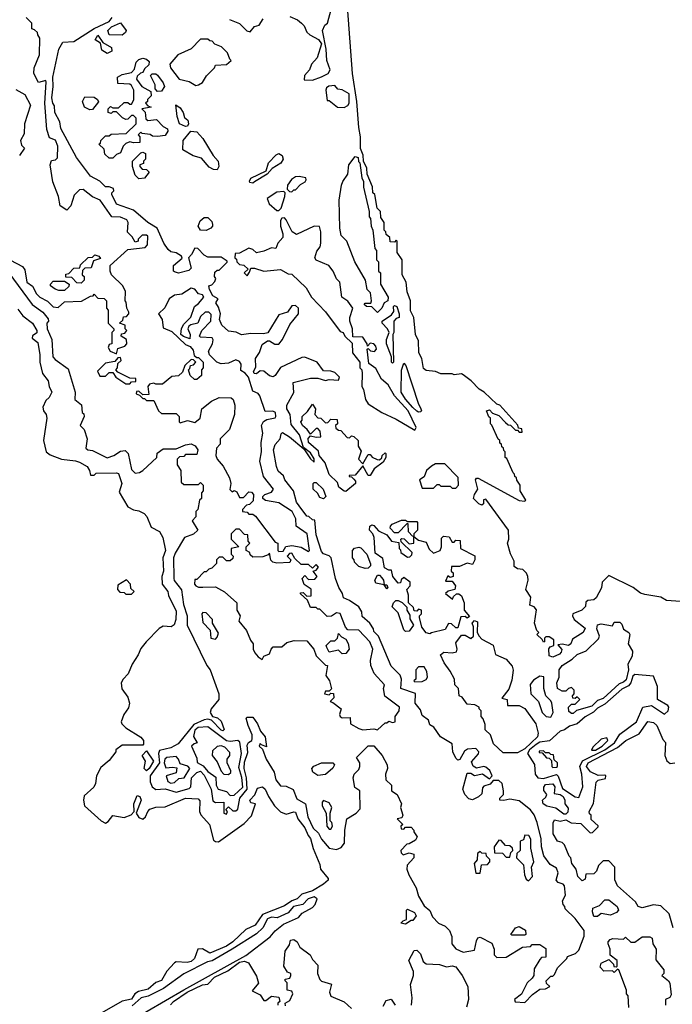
# Model space of a CAD drawing. Extents: x 2889633 to 3052318, y 540750 to 918690.
# Tile 391 of 656: x 2956215 to 2959716, y 791620 to 796904. Entities that reach past the tile are written whole.
import ezdxf

# ---------------------------------------------------------------- set-up
doc = ezdxf.new("R2010")
doc.units = 0

msp = doc.modelspace()

# ---------------------------------------------------------------- linework, layer by layer
at = {"layer": '0CON02XD'}
for points in [[(2957665, 796920), (2957705, 796902.5), (2957727.5, 796885), (2957740.7, 796870.7), (2957755, 796837.5), (2957771.7, 796821.7), (2957818.3, 796798.3), (2957833.3, 796775), (2957811.7, 796698.3), (2957780, 796665), (2957770, 796635), (2957742.5, 796605), (2957741.7, 796581.7), (2957785, 796580), (2957835, 796597.5), (2957870, 796615), (2957880, 796635), (2957862.5, 796685), (2957860, 796745), (2957840, 796845), (2957852.5, 796875), (2957866.7, 796885), (2957898.8, 797005)], [(2958024.2, 796465), (2958000, 796615), (2957973.8, 796975)], [(2956735, 795110), (2956741.7, 795138.3), (2956778.3, 795151.7), (2956790, 795165), (2956788.3, 795188.3), (2956760, 795205), (2956761.7, 795218.3), (2956778.3, 795221.7), (2956790, 795235), (2956780, 795245), (2956780, 795265), (2956750, 795275), (2956768.3, 795291.7), (2956771.7, 795308.3), (2956788.3, 795311.7), (2956800, 795325), (2956800, 795335), (2956790, 795355), (2956787, 795387), (2956780, 795395), (2956782.5, 795445), (2956767.5, 795475), (2956707.5, 795535), (2956700, 795555), (2956700, 795585), (2956795, 795670), (2956888.3, 795681.7), (2956900, 795695), (2956901.7, 795741.7), (2956895, 795747.5), (2956872.5, 795747.5), (2956850, 795725), (2956850, 795715), (2956835, 795710), (2956818.3, 795738.3), (2956793, 795763), (2956797.5, 795815), (2956789.3, 795829.3), (2956755, 795843.3), (2956710, 795845), (2956646.7, 795935), (2956605, 795952.5), (2956555, 795992.5), (2956535, 795990), (2956507.5, 795962.5), (2956490, 795905), (2956468.3, 795881.7), (2956432.5, 795905), (2956422.5, 795955), (2956393.6, 796033.6), (2956378.8, 796125), (2956385, 796147.5), (2956407.5, 796152.5), (2956417.5, 796162.5), (2956420, 796225), (2956406.4, 796256.4), (2956375, 796270), (2956360, 796315), (2956350, 796455), (2956357.7, 796567.7), (2956355, 796577.5), (2956315, 796567.5), (2956290, 796615), (2956292.5, 796645), (2956321.2, 796715), (2956322.5, 796805), (2956313, 796823), (2956310, 796835), (2956295, 796850), (2956280, 796855), (2956280, 796885), (2956250, 796915)], [(2958925, 791630), (2958967, 791673), (2959005, 791700), (2959035, 791702.5), (2959060, 791715), (2959041.7, 791731.7), (2959040, 791745), (2959065, 791770), (2959075, 791770), (2959085, 791780), (2959100, 791815), (2959150, 791865), (2959153.6, 791876.4), (2959197, 791893), (2959215, 791910), (2959242.5, 791985), (2959242.5, 792015), (2959195, 792080), (2959141.7, 792131.7), (2959140, 792145), (2959130, 792155), (2959127.5, 792175), (2959142.5, 792205), (2959137.5, 792255), (2959130, 792265), (2959103.8, 792273.8), (2959092.5, 792285), (2959103.3, 792325), (2959095, 792350), (2959060.7, 792370.7), (2959026.1, 792416.1), (2959013.9, 792463.9), (2959013, 792507), (2958992, 792595), (2958975.7, 792635.7), (2958955, 792663.3), (2958895, 792711.2), (2958845, 792720), (2958813, 792713), (2958790, 792715), (2958790, 792725), (2958810, 792745), (2958810, 792765), (2958802.5, 792805), (2958785, 792820), (2958755, 792820), (2958738.3, 792801.7), (2958705, 792790), (2958698.3, 792781.7), (2958695, 792750), (2958677, 792733), (2958645, 792717.5), (2958625, 792722.5), (2958602.5, 792745), (2958592.5, 792775), (2958615, 792860), (2958635, 792860), (2958655, 792847.5), (2958697, 792857), (2958735, 792830), (2958750, 792845), (2958736.7, 792875), (2958715, 792892.5), (2958705, 792896.7), (2958665, 792887.5), (2958647, 792897), (2958638.3, 792921.7), (2958676.1, 792963.9), (2958677.5, 792975), (2958661.7, 792991.7), (2958618.3, 792988.3), (2958602, 792978), (2958576.4, 792933.6), (2958565, 792930), (2958555, 792940), (2958538.8, 792975), (2958535, 793017.5), (2958472.5, 793055), (2958436.4, 793106.4), (2958415, 793120), (2958407.5, 793145), (2958375, 793170), (2958365, 793200), (2958337.5, 793235), (2958338.3, 793288.3), (2958260, 793315), (2958263.3, 793365), (2958256.1, 793386.1), (2958207.5, 793435), (2958140, 793595), (2958115, 793620), (2958112.5, 793635), (2958093.3, 793665), (2958051.7, 793701.7), (2958050, 793725), (2958035, 793752.5), (2957985, 793787.5), (2957951.7, 793801.7), (2957947.5, 793825), (2957926.4, 793856.4), (2957908.8, 793905), (2957886.7, 794015), (2957876.1, 794026.1), (2957845, 794037.5), (2957835, 794050), (2957805, 794140), (2957798.3, 794218.3), (2957785, 794220), (2957767, 794237), (2957755, 794240), (2957713.8, 794295), (2957700, 794315), (2957683.3, 794375), (2957637.5, 794435), (2957630, 794455), (2957601.7, 794481.7), (2957592.5, 794505), (2957577.5, 794595), (2957586.4, 794623.6), (2957612.5, 794655), (2957618.3, 794681.7), (2957625, 794687.5), (2957662.5, 794665), (2957740, 794600), (2957775, 794546.7), (2957795, 794530), (2957795, 794547.5), (2957775, 794578.8), (2957738.3, 794608.3), (2957715.8, 794675), (2957672.1, 794732.1), (2957666.2, 794785), (2957647.5, 794815), (2957647.5, 794835), (2957686.4, 794903.6), (2957683, 794957), (2957775, 794980), (2957815, 794980), (2957855, 794967.5), (2957875, 794972.5), (2957925, 794970), (2957930, 794985), (2957905, 795010), (2957885, 795017.5), (2957845, 795020), (2957810, 795065), (2957745, 795092.5), (2957728.3, 795091.7), (2957615, 795037.5), (2957586.4, 794993.6), (2957575, 794987.5), (2957555, 794992.5), (2957525, 795016.7), (2957505, 795020), (2957485, 795003.3), (2957472.5, 795005), (2957470, 795015), (2957481.7, 795038.3), (2957480, 795085), (2957501.7, 795118.3), (2957515, 795160), (2957545, 795180), (2957555, 795180), (2957583, 795163), (2957605, 795162.5), (2957625, 795187.5), (2957665, 795267.5), (2957710, 795325), (2957710, 795355), (2957695, 795370), (2957675, 795367.5), (2957652.5, 795335), (2957605, 795320), (2957546.4, 795223.6), (2957523, 795217), (2957455, 795220), (2957405, 795212.5), (2957377, 795227), (2957335, 795232.5), (2957300, 795265), (2957287.5, 795295), (2957292.5, 795325), (2957281.7, 795361.7), (2957267.5, 795385), (2957280, 795405), (2957251.7, 795421.7), (2957232.5, 795455), (2957230, 795475), (2957245, 795480), (2957261.7, 795498.3), (2957267.5, 795515), (2957260, 795525), (2957261.7, 795548.3), (2957275, 795560), (2957285, 795560), (2957328.3, 795601.7), (2957328.3, 795608.3), (2957295, 795630), (2957225, 795630), (2957205, 795640), (2957170, 795675), (2957155, 795677.5), (2957137, 795643), (2957120, 795625), (2957135, 795570), (2957121.7, 795558.3), (2957066.4, 795543.6), (2957045, 795550), (2957040, 795555), (2957040, 795585), (2957086.4, 795623.6), (2957082.5, 795635), (2957055, 795653.3), (2957025, 795657.5), (2957010.7, 795670.7), (2956987.5, 795705), (2956952.5, 795785), (2956903.3, 795815), (2956825, 795881.2), (2956734.1, 795914.1), (2956710, 795965), (2956710, 795975), (2956720, 795985), (2956718.3, 795998.3), (2956695, 796007.5), (2956675, 796007.5), (2956645, 796037.5), (2956594.1, 796064.1), (2956520, 796165), (2956435, 796320), (2956430, 796355), (2956403.8, 796405), (2956401.7, 796441.7), (2956392.5, 796455), (2956386.7, 796485), (2956394.1, 796545.9), (2956392.5, 796595), (2956424.3, 796745.7), (2956446.4, 796783.6), (2956505, 796786.2), (2956614.4, 796855.6), (2956695.5, 796894.5), (2956711.2, 796915)], [(2957340, 796905), (2957393.6, 796883.6), (2957433.6, 796843.6), (2957451.7, 796838.3), (2957475, 796867.5), (2957500, 796875), (2957521.7, 796908.3)], [(2956765, 796820), (2956695, 796822.5), (2956687.5, 796845), (2956707.5, 796865), (2956755, 796887.5), (2956786.1, 796846.1), (2956782.5, 796835), (2956765, 796820)], [(2956685, 796722.5), (2956655, 796740), (2956648.3, 796778.3), (2956620, 796795), (2956635, 796820), (2956661.7, 796781.7), (2956707.5, 796755), (2956710, 796735), (2956685, 796722.5)], [(2957160.7, 796550.7), (2957175, 796553.3), (2957195, 796567.5), (2957217, 796603), (2957260, 796645), (2957265, 796660), (2957325, 796662.5), (2957350, 796685), (2957341.7, 796691.7), (2957330, 796725), (2957298.3, 796758.3), (2957261.7, 796771.7), (2957248.3, 796788.3), (2957235, 796790), (2957225, 796800), (2957185, 796800), (2957135, 796746.7), (2957063.8, 796715), (2957020, 796665), (2957023.3, 796645), (2957070, 796585), (2957125, 796572.5), (2957160.7, 796550.7)], [(2956715, 796160), (2956695, 796160), (2956671.7, 796181.7), (2956668.3, 796208.3), (2956640, 796235), (2956648.3, 796241.7), (2956650, 796255), (2956675, 796280), (2956695, 796280), (2956705, 796290), (2956787, 796293), (2956840, 796345), (2956840, 796375), (2956825, 796390), (2956815, 796390), (2956795, 796370), (2956785, 796367.5), (2956767, 796377), (2956735, 796410), (2956715, 796410), (2956705, 796400), (2956690, 796405), (2956690, 796425), (2956703, 796437), (2956715, 796430), (2956745, 796430), (2956775, 796460), (2956795, 796460), (2956805, 796450), (2956815, 796450), (2956827, 796473), (2956827.5, 796525), (2956815, 796550), (2956805, 796557.5), (2956741.7, 796561.7), (2956740, 796595), (2956765, 796610), (2956815, 796620), (2956831.7, 796638.3), (2956840, 796675), (2956855, 796690), (2956875, 796697.5), (2956895, 796691.2), (2956909.1, 796679.1), (2956908.6, 796661.4), (2956885, 796640), (2956875, 796620), (2956863, 796617), (2956845, 796600), (2956842.5, 796585), (2956870, 796545), (2956918.3, 796518.3), (2956920, 796495), (2956900, 796475), (2956900, 796465), (2956890, 796455), (2956901.7, 796441.7), (2956920, 796435), (2956870, 796425), (2956887.5, 796407.5), (2956891.7, 796371.7), (2956902.5, 796362.5), (2956948.3, 796368.3), (2956985, 796330), (2957008.3, 796318.3), (2957010, 796305), (2956995, 796282.5), (2956955, 796277.5), (2956928.3, 796278.3), (2956915, 796287.5), (2956872.5, 796292.5), (2956865, 796300), (2956850, 796285), (2956860, 796275), (2956860, 796245), (2956825, 796242.5), (2956805, 796247.5), (2956785, 796240), (2956770, 796225), (2956755, 796190), (2956735, 796180), (2956715, 796160)], [(2956955, 796517.5), (2956942.5, 796532.5), (2956942.5, 796555), (2956917.5, 796605), (2956926.4, 796613.6), (2956945, 796613.8), (2956955, 796606), (2956984.2, 796565), (2956992, 796545), (2956975, 796520), (2956955, 796517.5)], [(2957955, 796433.3), (2957975, 796442.5), (2957982.5, 796455), (2957982.5, 796505), (2957945, 796527.5), (2957921.7, 796531.7), (2957905, 796550), (2957873, 796547), (2957861.7, 796538.3), (2957857.5, 796525), (2957865, 796470), (2957875, 796470), (2957920, 796435), (2957955, 796433.3)], [(2956195, 796530), (2956243, 796503), (2956272.5, 796445), (2956240, 796345), (2956239.3, 796290.7), (2956220, 796255), (2956225, 796230), (2956240, 796215), (2956213.3, 796175)], [(2956590.7, 796420.7), (2956562.5, 796435), (2956552.5, 796465), (2956565, 796490), (2956615, 796487.5), (2956632.5, 796475), (2956637, 796463), (2956605, 796422.5), (2956590.7, 796420.7)], [(2957105, 796330), (2957072.5, 796345), (2957060, 796385), (2957053, 796447), (2957075, 796430), (2957092, 796405), (2957099.3, 796379.3), (2957116.2, 796365), (2957121.2, 796345), (2957115, 796332.5), (2957105, 796330)], [(2959785, 793780), (2959685, 793786.7), (2959655, 793803.8), (2959568.3, 793818.3), (2959546.4, 793826.4), (2959505.9, 793855.9), (2959375, 793920), (2959340, 793885), (2959336.7, 793855), (2959308.3, 793801.7), (2959295, 793790), (2959263, 793787), (2959253, 793777), (2959250, 793755), (2959230, 793735), (2959182.5, 793715), (2959180, 793705), (2959190, 793685), (2959248.3, 793638.3), (2959237.5, 793615), (2959180.7, 793579.3), (2959172.5, 793555), (2959160, 793545), (2959125, 793552.5), (2959101.7, 793548.3), (2959123, 793523), (2959120.7, 793509.3), (2959110.7, 793499.3), (2959075, 793483.3), (2959055, 793490), (2959053, 793527), (2959061.7, 793538.3), (2959080, 793545), (2959080, 793575), (2959055, 793592.5), (2959038.3, 793591.7), (2959030, 793585), (2959030, 793565), (2959025, 793562.5), (2959018.3, 793578.3), (2958990, 793605), (2959000, 793615), (2958990, 793625), (2958977.5, 793665), (2958987, 793737), (2958975, 793752.5), (2958951.7, 793761.7), (2958956.7, 793805), (2958930, 793845), (2958943.3, 793895), (2958941.2, 793915), (2958933.8, 793933.8), (2958915, 793952.5), (2958885, 793957.5), (2958868.3, 793968.3), (2958867, 793997), (2958847.7, 794037.7), (2958832.5, 794095), (2958840, 794115), (2958837.5, 794165), (2958715, 794330), (2958703, 794327), (2958702.5, 794305), (2958695, 794297.5), (2958677.5, 794305), (2958650, 794335), (2958654.1, 794355.9), (2958672.5, 794385), (2958660, 794435), (2958665, 794442.5), (2958675, 794443.3), (2958895, 794322.5), (2958925, 794320), (2958930, 794325), (2958900, 794375), (2958900, 794405), (2958881.7, 794431.7), (2958880, 794445), (2958871.7, 794451.7), (2958870, 794465), (2958861.7, 794471.7), (2958828.3, 794548.3), (2958820, 794555), (2958820, 794585), (2958811.7, 794591.7), (2958810, 794605), (2958801.7, 794611.7), (2958800, 794625), (2958791.7, 794631.7), (2958790, 794645), (2958781.7, 794651.7), (2958748.3, 794728.3), (2958740, 794735), (2958740, 794765), (2958731.7, 794771.7), (2958720, 794805), (2958735, 794810), (2958751.7, 794791.7), (2958785, 794780), (2958821.7, 794741.7), (2958835, 794730), (2958848.3, 794728.3), (2958875, 794700), (2958885, 794700), (2958895, 794690), (2958910, 794690), (2958908.3, 794708.3), (2958891.7, 794711.7), (2958888.3, 794728.3), (2958790, 794835), (2958775, 794840), (2958707.5, 794905), (2958680.7, 794920.7), (2958637.5, 794965), (2958595, 794997.5), (2958585, 795002.5), (2958545, 794997.5), (2958535, 795002.5), (2958475, 795003.3), (2958445, 795016.2), (2958395, 795021.2), (2958381.4, 795031.4), (2958372.5, 795085), (2958355.8, 795115), (2958355, 795180), (2958338, 795215), (2958329.2, 795305), (2958311.7, 795341.7), (2958311.2, 795395), (2958293.6, 795443.6), (2958288.8, 795495), (2958266.7, 795535), (2958266.7, 795615), (2958240, 795655), (2958240, 795715), (2958235, 795720), (2958225, 795710), (2958201.7, 795711.7), (2958200, 795735), (2958181.7, 795751.7), (2958180, 795765), (2958170, 795775), (2958170, 795815), (2958153, 795843), (2958150, 795875), (2958133, 795893), (2958120, 795965), (2958110, 795975), (2958107, 796007), (2958080, 796075), (2958077, 796107), (2958060, 796145), (2958057, 796177), (2958043, 796213), (2958043.8, 796275), (2958034, 796325), (2958024.2, 796465)], [(2957275, 796098.8), (2957255, 796100), (2957232.1, 796112.1), (2957190.7, 796160.7), (2957145, 796172.5), (2957090, 796205), (2957092.5, 796255), (2957133.8, 796306.2), (2957165, 796302), (2957196.9, 796266.9), (2957252.5, 796175), (2957279.2, 796145), (2957284, 796115), (2957275, 796098.8)], [(2956855, 796050), (2956835, 796070), (2956820, 796115), (2956820, 796145), (2956865, 796190), (2956875, 796192.5), (2956890, 796185), (2956890, 796155), (2956880, 796145), (2956878.3, 796131.7), (2956860, 796125), (2956860, 796115), (2956871.7, 796101.7), (2956895, 796100), (2956910, 796085), (2956885, 796052.5), (2956855, 796050)], [(2957465, 796026.7), (2957450, 796030), (2957447, 796037), (2957455, 796053.3), (2957536.7, 796093.3), (2957550, 796135), (2957590.9, 796179.1), (2957605, 796185.8), (2957623.8, 796175), (2957628.1, 796155), (2957615.4, 796134.6), (2957570, 796105), (2957542.5, 796075), (2957475, 796033.3), (2957465, 796026.7)], [(2958135, 795332.5), (2958105, 795362.5), (2958075, 795363.8), (2958063.3, 795375), (2958068.3, 795381.7), (2958098.3, 795381.7), (2958102.5, 795395), (2958097.5, 795437.5), (2958080, 795455), (2958070, 795505), (2958012.5, 795605), (2957970, 795715), (2957940, 795745), (2957932.5, 795785), (2957928.8, 795935), (2957942, 796015), (2957948.8, 796035), (2957976.2, 796075), (2957980, 796125), (2958015, 796170), (2958030, 796165), (2958033, 796143), (2958040, 796135), (2958050, 796055), (2958060, 796035), (2958060, 796005), (2958090, 795875), (2958090, 795845), (2958097, 795837), (2958100, 795795), (2958110, 795775), (2958120, 795675), (2958130, 795665), (2958130, 795615), (2958140, 795605), (2958140, 795555), (2958150, 795545), (2958150, 795485), (2958192.5, 795415), (2958190, 795395), (2958170, 795385), (2958157.5, 795355), (2958135, 795332.5)], [(2957675, 795980), (2957685, 795990), (2957695, 795990), (2957720.7, 796019.3), (2957746.4, 796033.6), (2957752.5, 796045), (2957750, 796055), (2957715, 796062.5), (2957695, 796060), (2957673.6, 796046.4), (2957652.5, 796015), (2957650, 795995), (2957661.7, 795981.7), (2957675, 795980)], [(2957605, 795880), (2957617, 795893), (2957637.5, 795955), (2957640, 795975), (2957631.7, 795981.7), (2957595, 795977.5), (2957542.5, 795945), (2957552.5, 795915), (2957595, 795880), (2957605, 795880)], [(2957215, 795772.5), (2957185, 795773.3), (2957173.3, 795795), (2957182.5, 795825), (2957205, 795842.5), (2957225, 795842.5), (2957245, 795820), (2957250, 795805), (2957250, 795795), (2957240, 795785), (2957215, 795772.5)], [(2958335, 794700), (2958342.5, 794715), (2958298.8, 794805), (2958225.9, 794885.9), (2958192.5, 794945), (2958156.7, 794975), (2958125, 795032.5), (2958088.3, 795058.3), (2958080, 795135), (2958085, 795140), (2958096.4, 795126.4), (2958117.7, 795122.3), (2958130, 795135), (2958125, 795152.5), (2958115, 795163.3), (2958095, 795167.5), (2958081.7, 795151.7), (2958080, 795165), (2958055, 795200), (2958001.7, 795201.7), (2958000, 795245), (2957986.7, 795285), (2957986.7, 795305), (2958002.5, 795355), (2957975, 795392.5), (2957942.5, 795415), (2957932.5, 795495), (2957913.9, 795513.9), (2957897.5, 795555), (2957873.9, 795583.9), (2957805, 795612.5), (2957797.5, 795625), (2957809.3, 795660.7), (2957826.7, 795685), (2957830, 795705), (2957831.2, 795765), (2957823, 795793), (2957795, 795796.2), (2957700.7, 795750.7), (2957677.5, 795765), (2957645, 795830), (2957635, 795840), (2957621.7, 795838.3), (2957613.3, 795826.7), (2957613.9, 795796.1), (2957626.7, 795755), (2957626.7, 795735), (2957600, 795705), (2957590, 795675), (2957565, 795680), (2957525, 795661.2), (2957485, 795652.5), (2957465, 795670), (2957445, 795677.5), (2957395, 795650), (2957371.7, 795648.3), (2957370, 795625), (2957378.3, 795618.3), (2957380, 795605), (2957395, 795590), (2957417, 795587), (2957440, 795565), (2957420, 795545), (2957435, 795530), (2957448.3, 795548.3), (2957455, 795570), (2957475, 795570), (2957525, 795553.3), (2957615, 795562.5), (2957655, 795540), (2957675, 795537.5), (2957752.5, 795465), (2957780, 795415), (2957856.4, 795336.4), (2957935, 795230), (2957950, 795225), (2957960, 795205), (2957998.3, 795168.3), (2958000, 795115), (2958040, 795065), (2958040, 795035), (2958050, 795025), (2958052.5, 795005), (2958050, 794935), (2958059.3, 794919.3), (2958070, 794865), (2958085, 794842.5), (2958157.5, 794795), (2958235, 794760), (2958335, 794700)], [(2956545, 795490), (2956521.7, 795491.7), (2956495, 795520), (2956461.7, 795521.7), (2956461.7, 795538.3), (2956478.3, 795541.7), (2956505, 795570), (2956538.3, 795571.7), (2956541.7, 795588.3), (2956582.5, 795627.5), (2956605, 795630), (2956618.3, 795641.7), (2956640, 795635), (2956648.3, 795621.7), (2956610.7, 795609.3), (2956598.3, 795571.7), (2956565, 795570), (2956551.7, 795558.3), (2956550, 795535), (2956560, 795525), (2956560, 795505), (2956545, 795490)], [(2956165, 795612.5), (2956229.3, 795579.3), (2956241.7, 795561.7), (2956252.5, 795495), (2956283, 795473), (2956305, 795432.5), (2956322.5, 795415), (2956365, 795393.3), (2956395, 795362.5), (2956421.7, 795358.3), (2956455, 795390), (2956547, 795393), (2956595, 795420), (2956608.3, 795421.7), (2956615, 795430), (2956635, 795410), (2956668.3, 795408.3), (2956680, 795395), (2956680, 795355), (2956690, 795345), (2956690, 795275), (2956720, 795245), (2956720, 795235), (2956710, 795225), (2956710, 795165), (2956695, 795160), (2956690, 795145), (2956700, 795125), (2956735, 795110)], [(2956156.7, 795545), (2956282.5, 795375), (2956340, 795335), (2956368.3, 795298.3), (2956370, 795285), (2956360, 795275), (2956362.5, 795245), (2956387, 795187), (2956392.5, 795095), (2956405, 795080), (2956475, 795030), (2956512.5, 794905), (2956510, 794865), (2956547, 794837), (2956550, 794795), (2956558.3, 794788.3), (2956560, 794775), (2956540, 794725), (2956560, 794705), (2956577.5, 794655), (2956570, 794605), (2956580, 794595), (2956605, 794592.5), (2956685, 794552.5), (2956720, 794565), (2956755, 794587.5), (2956781.7, 794591.7), (2956796.4, 794576.4), (2956815, 794490), (2956835, 794470), (2956857, 794473), (2956876.4, 794483.6), (2956950, 794555), (2956951.7, 794578.3), (2956985, 794600), (2957055, 794600), (2957105, 794622.5), (2957135, 794627.5), (2957155.9, 794615.9), (2957170, 794595), (2957165, 794570), (2957105, 794570), (2957095, 794560), (2957071.7, 794558.3), (2957060, 794545), (2957060, 794515), (2957080, 794485), (2957081.7, 794421.7), (2957095, 794410), (2957175, 794410), (2957185, 794420), (2957200, 794405), (2957200, 794375), (2957190, 794365), (2957190, 794335), (2957180, 794325), (2957170, 794275), (2957160, 794265), (2957160, 794235), (2957140, 794215), (2957170, 794165), (2957147, 794143), (2957100, 794125), (2957049.3, 794040.7), (2957040, 794015), (2957042.5, 793905), (2957043.9, 793893.9), (2957083.3, 793843.3), (2957093.8, 793765), (2957113.3, 793705), (2957113.3, 793655), (2957218.3, 793438.3), (2957237.5, 793415), (2957282.5, 793285), (2957282.5, 793255), (2957242.5, 793205), (2957237.5, 793185), (2957250, 793165), (2957277, 793157), (2957295, 793140), (2957312.5, 793095), (2957305, 793087.5), (2957295, 793090), (2957243.8, 793143.8), (2957225, 793150), (2957205, 793146.7), (2957149.4, 793120.6), (2957065, 793016.7), (2957025, 792996.2), (2956965, 792982.5), (2956960, 792965), (2956965.6, 792915), (2956915.8, 792845), (2956914.2, 792814.2), (2956926.4, 792786.4), (2956945, 792772.5), (2956995, 792776.2), (2957055, 792757.5), (2957125, 792777.5), (2957133, 792787), (2957136, 792835), (2957165, 792864), (2957185, 792870.8), (2957205, 792850), (2957242, 792775), (2957251.2, 792711.2), (2957265, 792702.5), (2957310, 792705), (2957310, 792645), (2957325, 792640), (2957330, 792655), (2957320, 792665), (2957335, 792680), (2957358.3, 792658.3), (2957375, 792657.5), (2957385, 792667.5), (2957396, 792725), (2957435.6, 792774.4), (2957431.9, 792835), (2957420, 792885), (2957420.6, 792919.4), (2957438.3, 792971.7), (2957435, 793010), (2957442.5, 793025), (2957460, 793035), (2957462.5, 793045), (2957462.5, 793065), (2957440, 793115), (2957430, 793155), (2957435, 793160), (2957465, 793160), (2957490, 793125), (2957507.5, 793085), (2957532.5, 793055), (2957538.3, 793001.7), (2957511.7, 793011.7), (2957505, 793020), (2957500, 793005), (2957518.3, 792988.3), (2957536.7, 792935), (2957580, 792865), (2957590, 792825), (2957615, 792792.5), (2957645, 792790), (2957681.7, 792771.7), (2957702, 792722), (2957747.5, 792695), (2957761.2, 792625), (2957790, 792565), (2957817.3, 792537.3), (2957833.8, 792505), (2957875, 792457.5), (2957915, 792450), (2957939.3, 792460.7), (2957957.5, 792485), (2957958.8, 792555), (2957970, 792615), (2958020, 792645), (2958041.7, 792668.3), (2958040, 792765), (2958013, 792783), (2958003.3, 792835), (2958010, 792855), (2958035, 792880), (2958040, 792895), (2958040, 792915), (2958022.5, 792945), (2958083.9, 793006.1), (2958115, 793006.7), (2958160, 792955), (2958186.7, 792905), (2958187.5, 792885), (2958177.5, 792855), (2958180, 792825), (2958210, 792795), (2958210, 792765), (2958240, 792745), (2958262.5, 792695), (2958257.5, 792675), (2958270, 792635), (2958265, 792620), (2958240, 792615), (2958270, 792585), (2958260, 792575), (2958261.7, 792561.7), (2958275, 792560), (2958285, 792570), (2958315, 792570), (2958330, 792555), (2958330, 792545), (2958347.5, 792517.5), (2958339.3, 792500.7), (2958305, 792480), (2958291.7, 792478.3), (2958260, 792445), (2958261.7, 792431.7), (2958272.5, 792422.5), (2958305, 792432.5), (2958330, 792425), (2958330, 792405), (2958293, 792367), (2958292.5, 792345), (2958302.5, 792315), (2958342.5, 792245), (2958355, 792200), (2958385, 792147.5), (2958415, 792122.5), (2958429.3, 792089.3), (2958462.5, 792055), (2958498.3, 792038.3), (2958520, 792015), (2958533, 791983), (2958533.6, 791943.6), (2958555, 791917.5), (2958595, 791900), (2958655, 791910), (2958665, 791960), (2958673.6, 791976.4), (2958685, 791980), (2958748.3, 791948.3), (2958760, 791915), (2958760, 791885), (2958775, 791870), (2958825, 791872.5), (2958913, 791927), (2958955, 791930), (2958965, 791940), (2959005, 791940), (2959038.3, 791918.3), (2959038.3, 791871.7), (2959015, 791870), (2959005, 791860), (2958975, 791810), (2958972.5, 791775), (2958965, 791760), (2958937.5, 791735), (2958906.7, 791673.3), (2958870, 791645), (2958873, 791633), (2958925, 791630)], [(2956455, 795450), (2956425, 795450), (2956405, 795457.5), (2956380, 795475), (2956380, 795485), (2956395, 795500), (2956455, 795500), (2956480, 795485), (2956478.3, 795471.7), (2956455, 795450)], [(2957765, 794050), (2957770, 794055), (2957756.7, 794145), (2957697.5, 794185), (2957696.7, 794225), (2957677.5, 794265), (2957605, 794310), (2957533, 794323), (2957520, 794335), (2957520, 794345), (2957530, 794355), (2957565, 794367.5), (2957577.5, 794385), (2957523, 794453), (2957503.3, 794535), (2957512.5, 794585), (2957510, 794635), (2957520, 794685), (2957512.5, 794725), (2957523.3, 794746.7), (2957541.7, 794758.3), (2957585, 794767.5), (2957590, 794775), (2957586.7, 794795), (2957573, 794803), (2957531.7, 794801.7), (2957503.3, 794885), (2957495, 794897.5), (2957465, 794910), (2957442, 794985), (2957425, 795006.2), (2957401.7, 795021.7), (2957403.8, 795055), (2957395, 795070), (2957375, 795078), (2957335, 795060), (2957295, 795056.2), (2957272.5, 795065), (2957233.3, 795105), (2957227.5, 795125), (2957250, 795165), (2957252.5, 795185), (2957247, 795197), (2957185, 795200), (2957180, 795205), (2957192.5, 795235), (2957240, 795285), (2957241.7, 795321.7), (2957230, 795335), (2957210, 795335), (2957185, 795310), (2957170, 795275), (2957133, 795267), (2957121.7, 795258.3), (2957117.5, 795245), (2957130, 795215), (2957128.3, 795191.7), (2957093, 795203), (2957080, 795215), (2957083, 795247), (2957095, 795270), (2957133.6, 795306.4), (2957152.5, 795365), (2957175, 795380), (2957202.5, 795415), (2957195, 795426.7), (2957175, 795432.5), (2957155, 795457.5), (2957135, 795463.3), (2957085, 795430), (2957045, 795426.2), (2957016.7, 795405), (2956993, 795357), (2956960, 795325), (2956980, 795295), (2956985, 795250), (2957030.7, 795230.7), (2957105, 795160), (2957130, 795150), (2957145, 795130), (2957151.7, 795101.7), (2957165, 795090), (2957175, 795090), (2957200, 795065), (2957200, 795035), (2957190, 795025), (2957190, 794995), (2957165, 794972.5), (2957153, 794973), (2957130, 794995), (2957120, 795025), (2957128.3, 795031.7), (2957131.7, 795048.3), (2957148.3, 795051.7), (2957160, 795065), (2957148.3, 795078.3), (2957135, 795080), (2957101.7, 795048.3), (2957088.3, 795011.7), (2957067, 794993), (2957031.7, 794988.3), (2956981.7, 794948.3), (2956945, 794947.5), (2956935, 794952.5), (2956911.7, 794948.3), (2956902.5, 794935), (2956908.3, 794891.7), (2956875, 794890), (2956855, 794910), (2956841.7, 794908.3), (2956840, 794895), (2956858.3, 794888.3), (2956875, 794870), (2956885, 794870), (2956895, 794860), (2956935, 794860), (2956960, 794805), (2956975, 794790), (2957055, 794790), (2957070, 794775), (2957070, 794745), (2957075, 794740), (2957115, 794752.5), (2957155, 794742.5), (2957182.5, 794765), (2957192.5, 794815), (2957243.9, 794856.1), (2957285, 794876.7), (2957350, 794875), (2957360, 794865), (2957370, 794835), (2957367.5, 794785), (2957340, 794705), (2957290, 794655), (2957290, 794625), (2957270, 794605), (2957267.5, 794565), (2957273.8, 794545), (2957307.3, 794507.3), (2957340, 794445), (2957347.5, 794415), (2957343, 794383), (2957355, 794370), (2957365, 794377.5), (2957379.3, 794369.3), (2957395, 794340), (2957415, 794340), (2957445, 794370), (2957458.3, 794368.3), (2957470, 794355), (2957468.3, 794321.7), (2957448.3, 794301.7), (2957431.7, 794298.3), (2957410, 794275), (2957410, 794265), (2957435, 794260), (2957445, 794250), (2957465, 794250), (2957479.3, 794239.3), (2957585, 794100), (2957600, 794095), (2957600, 794055), (2957605, 794050), (2957628.3, 794051.7), (2957643, 794077), (2957675, 794082.5), (2957725, 794072.5), (2957765, 794050)], [(2956205, 795350), (2956232.5, 795315), (2956283.3, 795275), (2956307.5, 795235), (2956306.4, 795223.6), (2956283, 795207), (2956282.5, 795195), (2956311.7, 795171.7), (2956323.3, 795105), (2956322.5, 795065), (2956336.7, 795005), (2956367.5, 794965), (2956372.5, 794935), (2956387.5, 794905), (2956373, 794877), (2956355, 794860), (2956340, 794825), (2956342.5, 794805), (2956356.7, 794785), (2956361.2, 794765), (2956343.3, 794645), (2956357.5, 794585), (2956379.3, 794569.3), (2956440, 794545), (2956515, 794536.2), (2956535, 794528.8), (2956576.4, 794506.4), (2956590, 794485), (2956595, 794460), (2956615, 794460), (2956625, 794470), (2956735, 794472.5), (2956745, 794467.5), (2956762.5, 794415), (2956748.3, 794368.3), (2956795, 794290), (2956825, 794272.5), (2956855, 794267.5), (2956883, 794253), (2956897, 794237), (2956920.7, 794180.7), (2956965, 794157.5), (2956982.5, 794125), (2956996.7, 794055), (2956982.5, 794015), (2956986.7, 793945), (2956977.5, 793915), (2956980, 793875), (2957010, 793835), (2957013, 793813), (2957055, 793730), (2957053.3, 793685), (2957043.6, 793656.4), (2957027.5, 793645), (2956985, 793648.8), (2956964.1, 793635.9), (2956893.3, 793565), (2956865, 793530), (2956850, 793495), (2956817.5, 793445), (2956797, 793393), (2956770, 793365), (2956760, 793345), (2956763, 793313), (2956795, 793267.5), (2956803.8, 793235), (2956799.5, 793210.5), (2956773.3, 793175), (2956760, 793135), (2956762.5, 793125), (2956783.6, 793103.6), (2956865, 793052.5), (2956880, 793035), (2956880, 793015), (2956875, 793010), (2956765, 793010), (2956730, 792985), (2956730, 792975), (2956695, 792927.5), (2956650.3, 792889.7), (2956627.5, 792845), (2956622.5, 792805), (2956612.5, 792785), (2956561.7, 792738.3), (2956556.7, 792715), (2956563.3, 792685), (2956652.5, 792605), (2956675, 792592.5), (2956689.3, 792600.7), (2956715, 792632.5), (2956775, 792622.5), (2956813, 792637), (2956830, 792655), (2956827.5, 792695), (2956845, 792740), (2956860, 792735), (2956866.7, 792715), (2956840, 792645), (2956855, 792622.5), (2956875, 792613.8), (2956890, 792625), (2956902.5, 792655), (2956913.8, 792666.2), (2956945, 792677.5), (2956995, 792680), (2957105, 792726.2), (2957171.7, 792721.7), (2957181.7, 792711.7), (2957180, 792655), (2957186.4, 792636.4), (2957233.3, 792585), (2957255, 792500), (2957265, 792492.5), (2957281.7, 792491.7), (2957419.3, 792590.7), (2957458.3, 792631.7), (2957480, 792695), (2957455, 792700), (2957450, 792715), (2957476.2, 792743.8), (2957490.7, 792779.3), (2957517, 792787), (2957532.5, 792775), (2957550, 792735), (2957582.5, 792685), (2957615, 792652.5), (2957645, 792640), (2957685, 792652.5), (2957695, 792650), (2957707.5, 792615), (2957745, 792567.5), (2957762.5, 792525), (2957775, 792510), (2957790, 792455), (2957825, 792370), (2957828.8, 792345), (2957870, 792295), (2957870, 792285), (2957845, 792263.8), (2957785, 792229.2), (2957729.1, 792210.9), (2957703.3, 792185), (2957675, 792174.2), (2957635, 792147.5), (2957518.1, 792101.9), (2957478.8, 792045), (2957428.3, 792021.7), (2957358.8, 791955), (2957325, 791931.4), (2957235, 791893.3), (2957195, 791916.7), (2957170, 791915), (2957152.5, 791865), (2957135, 791850), (2957113.6, 791843.6), (2957055, 791847.5), (2957045, 791842.5), (2957005, 791797.5), (2956975, 791747.5), (2956945, 791737.5), (2956905, 791701.2), (2956851.7, 791688.3), (2956833.3, 791675), (2956815, 791647.5), (2956765, 791636.7), (2956655.9, 791574.1)], [(2958215, 795060), (2958210, 795065), (2958210, 795095), (2958182.5, 795165), (2958183, 795187), (2958197.5, 795225), (2958187.5, 795245), (2958160, 795275), (2958160, 795285), (2958209.3, 795320.7), (2958221.7, 795338.3), (2958220, 795365), (2958225, 795370), (2958237.5, 795365), (2958250, 795325), (2958250, 795305), (2958235, 795300), (2958222.5, 795285), (2958222.5, 795225), (2958217.5, 795215), (2958220, 795065), (2958215, 795060)], [(2956805, 794950), (2956815, 794960), (2956838.3, 794961.7), (2956838.3, 794978.3), (2956805, 794980), (2956741.7, 795011.7), (2956730, 795025), (2956740, 795035), (2956741.7, 795058.3), (2956760, 795075), (2956755, 795090), (2956741.7, 795088.3), (2956725, 795070), (2956675, 795060), (2956633, 795017), (2956645, 794990), (2956675, 794990), (2956695, 795010), (2956715, 795010), (2956730, 794985), (2956785, 794950), (2956805, 794950)], [(2958355, 794797.5), (2958345, 794803.3), (2958325, 794823.3), (2958285, 794866.7), (2958262, 794905), (2958263, 795023), (2958275, 795060), (2958287, 795047), (2958352.5, 794845), (2958367.5, 794815), (2958370, 794805), (2958365, 794800), (2958355, 794797.5)], [(2957965, 794372.5), (2957955, 794373.3), (2957927.5, 794395), (2957919.3, 794419.3), (2957875, 794463.3), (2957853.3, 794525), (2957821.2, 794565), (2957818.3, 794588.3), (2957763.8, 794635), (2957763, 794657), (2957775, 794670), (2957805, 794662.5), (2957830, 794665), (2957827.5, 794695), (2957815, 794710), (2957805, 794710), (2957775, 794680), (2957757.5, 794705), (2957732.5, 794725), (2957722.5, 794745), (2957730, 794755), (2957730, 794775), (2957758.3, 794801.7), (2957785, 794840), (2957802.5, 794815), (2957797.5, 794785), (2957815, 794767.5), (2957830, 794765), (2957855, 794740), (2957868.3, 794741.7), (2957885, 794760), (2957918.3, 794758.3), (2957920, 794735), (2957910, 794725), (2957911.7, 794711.7), (2957925, 794700), (2957938.3, 794698.3), (2957971.7, 794661.7), (2957985, 794660), (2957995, 794670), (2958007, 794667), (2958030, 794645), (2958030, 794615), (2958047.5, 794587.5), (2958032.5, 794545), (2958055, 794520), (2958085, 794570), (2958095, 794570), (2958106.4, 794556.4), (2958133, 794543), (2958145, 794542.5), (2958158.3, 794551.7), (2958160, 794565), (2958175, 794580), (2958180, 794575), (2958180, 794555), (2958165, 794530), (2958117.3, 794492.7), (2958095, 794457.5), (2958085, 794457.5), (2958055, 794510), (2958015, 794460), (2957981.7, 794458.3), (2957981.7, 794451.7), (2957995, 794450), (2958008.3, 794438.3), (2958017, 794427), (2958016.7, 794415), (2957965, 794372.5)], [(2958555, 794390), (2958570, 794405), (2958567, 794447), (2958495, 794520), (2958445, 794520), (2958425, 794507.5), (2958397.5, 794485), (2958385, 794450), (2958360, 794435), (2958375, 794390), (2958435, 794390), (2958455, 794410), (2958465, 794410), (2958475, 794400), (2958525, 794400), (2958535, 794390), (2958555, 794390)], [(2957845, 794332.5), (2957825, 794340), (2957813, 794363), (2957790, 794385), (2957790, 794415), (2957795, 794420), (2957805, 794420), (2957842.5, 794385), (2957857.5, 794345), (2957845, 794332.5)], [(2958415, 793607.5), (2958395, 793612.5), (2958373, 793643), (2958360, 793695), (2958360, 793705), (2958370, 793715), (2958370, 793735), (2958355, 793740), (2958345, 793730), (2958331.7, 793731.7), (2958328.3, 793748.3), (2958300, 793775), (2958300, 793815), (2958292.5, 793845), (2958310, 793865), (2958310, 793885), (2958275, 793910), (2958261.7, 793898.3), (2958258.3, 793881.7), (2958245, 793880), (2958217.5, 793915), (2958210, 793950), (2958195, 793950), (2958171.9, 793961.9), (2958162.5, 794012.5), (2958121.4, 794041.4), (2958117.5, 794125), (2958110, 794145), (2958091.2, 794165), (2958094.2, 794185.8), (2958105, 794193.3), (2958115, 794190), (2958140, 794160), (2958185, 794140), (2958210, 794105), (2958248.3, 794098.3), (2958250, 794065), (2958258.3, 794058.3), (2958260, 794045), (2958295, 794020), (2958308.3, 794021.7), (2958318.3, 794031.7), (2958320, 794045), (2958261.7, 794101.7), (2958260, 794115), (2958265, 794120), (2958278.3, 794118.3), (2958305, 794090), (2958330, 794095), (2958330, 794130), (2958321.7, 794131.7), (2958300, 794155), (2958298.3, 794198.3), (2958291.7, 794198.3), (2958245, 794150), (2958225, 794150), (2958202.5, 794175), (2958203.9, 794186.1), (2958213.9, 794196.1), (2958263, 794217), (2958285, 794217.5), (2958295, 794210), (2958345, 794210), (2958350, 794205), (2958350, 794165), (2958330, 794145), (2958330, 794130), (2958355, 794110), (2958395, 794100), (2958411.7, 794061.7), (2958435, 794040), (2958470, 794055), (2958477.5, 794075), (2958478.3, 794121.7), (2958488.3, 794131.7), (2958518.3, 794128.3), (2958535, 794100), (2958545, 794100), (2958555, 794110), (2958578.3, 794108.3), (2958580, 794065), (2958656.4, 794026.4), (2958657.5, 794005), (2958645, 793980), (2958615, 793987.5), (2958575, 793970), (2958531.7, 793968.3), (2958530, 793945), (2958540, 793935), (2958540, 793915), (2958525, 793910), (2958511.7, 793918.3), (2958500, 793890), (2958535, 793890), (2958552.5, 793865), (2958550, 793845), (2958513, 793837), (2958500, 793825), (2958537, 793793), (2958541.7, 793808.3), (2958558.3, 793821.7), (2958571.7, 793821.7), (2958585, 793812.5), (2958600, 793775), (2958600, 793735), (2958628.3, 793701.7), (2958615, 793692.5), (2958605, 793700), (2958581.7, 793698.3), (2958565, 793640), (2958555, 793640), (2958531.7, 793661.7), (2958515, 793662.5), (2958498.3, 793631.7), (2958425, 793612.5), (2958415, 793607.5)], [(2958135, 793092.5), (2958175, 793130), (2958185, 793130), (2958195, 793140), (2958215, 793132.5), (2958230, 793135), (2958230, 793165), (2958250, 793195), (2958252.5, 793215), (2958173.6, 793273.6), (2958166.7, 793315), (2958172.5, 793335), (2958116.7, 793395), (2958098.3, 793438.3), (2958097.5, 793465), (2958110, 793525), (2958093.3, 793565), (2958035, 793627.5), (2957975, 793630), (2957963, 793643), (2957935, 793717.5), (2957915, 793720), (2957887, 793703), (2957865, 793700), (2957825, 793740), (2957815, 793740), (2957805, 793750), (2957775, 793750), (2957758.3, 793788.3), (2957721.7, 793821.7), (2957721.7, 793828.3), (2957735, 793830), (2957755, 793810), (2957778.3, 793811.7), (2957778.3, 793848.3), (2957741.7, 793871.7), (2957730, 793905), (2957745, 793920), (2957765, 793900), (2957798.3, 793901.7), (2957810, 793915), (2957790, 793945), (2957805, 793950), (2957817.5, 793965), (2957805, 793980), (2957785, 793960), (2957765, 793980), (2957725, 793980), (2957691.7, 794011.7), (2957675, 794040), (2957661.7, 794038.3), (2957650, 794025), (2957670, 794005), (2957665, 793990), (2957595, 793987.5), (2957573, 793993), (2957563, 794003), (2957555, 794040), (2957548.3, 794031.7), (2957519.3, 794020.7), (2957465, 794020), (2957451.7, 794031.7), (2957450, 794045), (2957430, 794055), (2957430, 794075), (2957450, 794095), (2957440, 794105), (2957438.3, 794138.3), (2957421.7, 794141.7), (2957395, 794170), (2957375, 794170), (2957350, 794145), (2957350, 794115), (2957390, 794075), (2957350, 794065), (2957350, 794035), (2957360, 794025), (2957358.3, 794011.7), (2957345, 794000), (2957325, 794000), (2957305, 794020), (2957285, 794020), (2957270, 794005), (2957270, 793985), (2957245, 793960), (2957230, 793955), (2957215, 793940), (2957205, 793940), (2957165, 793900), (2957155, 793900), (2957152.5, 793875), (2957160, 793865), (2957175, 793857.5), (2957198.3, 793858.3), (2957265, 793860), (2957313, 793833), (2957380, 793775), (2957380, 793735), (2957397.5, 793705), (2957390, 793675), (2957432.5, 793625), (2957453, 793573), (2957467.5, 793555), (2957467.5, 793525), (2957476.7, 793505), (2957493.6, 793483.6), (2957515, 793470), (2957525, 793487.5), (2957555, 793500), (2957563.9, 793526.1), (2957575, 793537.5), (2957621.7, 793538.3), (2957648.3, 793561.7), (2957688.3, 793571.7), (2957755, 793570), (2957792.5, 793525), (2957805, 793490), (2957855, 793440), (2957867, 793437), (2957857.5, 793385), (2957877.5, 793355), (2957887.5, 793312.5), (2957875, 793300), (2957855, 793300), (2957850, 793285), (2957875, 793280), (2957885, 793290), (2957898.3, 793288.3), (2957900, 793265), (2957880, 793245), (2957895, 793240), (2957940, 793205), (2957930, 793175), (2957933.6, 793163.6), (2957945, 793157.5), (2957988.3, 793158.3), (2957990, 793125), (2958035, 793100), (2958055, 793093.3), (2958115, 793097.5), (2958135, 793092.5)], [(2958068.3, 793958.3), (2958035, 793970), (2958011.7, 793991.7), (2958010, 794005), (2958000, 794015), (2958000, 794055), (2958011.7, 794068.3), (2958035, 794073.3), (2958045, 794068.8), (2958076.7, 794035), (2958097, 793983), (2958097, 793973), (2958085, 793960), (2958068.3, 793958.3)], [(2956815, 793820), (2956830, 793835), (2956811.7, 793851.7), (2956810, 793875), (2956788.3, 793898.3), (2956741.7, 793868.3), (2956740, 793845), (2956751.7, 793831.7), (2956775, 793830), (2956785, 793820), (2956815, 793820)], [(2958185, 793850), (2958170, 793870), (2958125, 793880), (2958120, 793895), (2958135, 793922.5), (2958145, 793922.5), (2958158.3, 793908.3), (2958166.7, 793895), (2958170, 793870), (2958185, 793870), (2958190, 793855), (2958185, 793850)], [(2958285, 793620), (2958275, 793630), (2958245, 793720), (2958213, 793753), (2958220, 793775), (2958233, 793787), (2958245, 793787.5), (2958266.2, 793776.2), (2958291.7, 793751.7), (2958292.5, 793735), (2958307.5, 793707.5), (2958308.3, 793688.3), (2958327.5, 793655), (2958305, 793622.5), (2958285, 793620)], [(2957265, 793580), (2957275, 793590), (2957281.7, 793611.7), (2957250, 793665), (2957250, 793685), (2957215, 793720), (2957198.3, 793721.7), (2957192.5, 793715), (2957198.3, 793668.3), (2957237, 793627), (2957240, 793585), (2957265, 793580)], [(2958808.3, 792968.3), (2958757, 793017), (2958740, 793065), (2958713, 793093), (2958711.7, 793121.7), (2958701.7, 793151.7), (2958690, 793165), (2958690, 793195), (2958680, 793205), (2958680, 793215), (2958656.4, 793226.4), (2958615, 793230), (2958588.3, 793268.3), (2958572.5, 793275), (2958570, 793315), (2958550, 793335), (2958547.5, 793365), (2958525, 793407.5), (2958491.7, 793451.7), (2958473.3, 793495), (2958490.7, 793509.3), (2958535, 793506.7), (2958558.3, 793511.7), (2958562.5, 793525), (2958555, 793560), (2958585, 793600), (2958605, 793600), (2958635, 793582.5), (2958650, 793595), (2958650, 793645), (2958642.5, 793665), (2958655, 793680), (2958671.7, 793671.7), (2958670, 793615), (2958680, 793595), (2958695, 793580), (2958755, 793547.5), (2958767, 793497), (2958825, 793472.5), (2958857.5, 793435), (2958862.5, 793412.5), (2958855, 793360), (2958838.3, 793311.7), (2958801.7, 793261.7), (2958830, 793255), (2958832.5, 793222.5), (2958895, 793223.3), (2958925, 793206.7), (2958983.3, 793125), (2958996.7, 793075), (2958993.3, 793055), (2958925, 792990), (2958885, 792970), (2958808.3, 792968.3)], [(2959185, 793180), (2959175, 793180), (2959161.7, 793191.7), (2959160, 793215), (2959175, 793230), (2959195, 793230), (2959220, 793255), (2959205, 793270), (2959195, 793260), (2959181.7, 793261.7), (2959180, 793275), (2959190, 793285), (2959190, 793305), (2959175, 793320), (2959160, 793315), (2959145, 793300), (2959125, 793300), (2959100, 793315), (2959097.5, 793345), (2959110, 793375), (2959110, 793415), (2959125, 793437.5), (2959178.8, 793471.2), (2959205, 793496.2), (2959254.1, 793515.9), (2959319.5, 793580.5), (2959326, 793595), (2959311.2, 793635), (2959314.2, 793655.8), (2959335, 793661.2), (2959395, 793650), (2959405, 793670), (2959435, 793670), (2959445, 793660), (2959453.6, 793633.6), (2959482.5, 793615), (2959487.5, 793605), (2959480, 793555), (2959502.5, 793515), (2959501.7, 793488.3), (2959477.5, 793445), (2959481.2, 793415), (2959468.3, 793361.7), (2959455, 793348.8), (2959431.2, 793338.8), (2959345, 793261.2), (2959315, 793250), (2959285, 793220), (2959203, 793197), (2959185, 793180)], [(2957945, 793500), (2957925, 793520), (2957875, 793510), (2957862.5, 793535), (2957860, 793545), (2957885, 793570), (2957905, 793570), (2957920, 793585), (2957925, 793610), (2957941.7, 793591.7), (2957965, 793580), (2957976.4, 793556.4), (2957982.5, 793525), (2957965, 793502.5), (2957945, 793500)], [(2958335, 793350), (2958375, 793352.5), (2958396.4, 793363.6), (2958402.5, 793375), (2958400, 793405), (2958385, 793430), (2958355, 793430), (2958340, 793415), (2958340, 793365), (2958330, 793355), (2958335, 793350)], [(2959215, 792730), (2959236.4, 792786.4), (2959231.2, 792855), (2959220.8, 792895), (2959234.6, 792925.4), (2959354, 792986), (2959406.4, 793023.6), (2959435, 793070), (2959523.3, 793135), (2959557.5, 793215), (2959605, 793222.5), (2959675, 793177.5), (2959693.3, 793195), (2959697.5, 793215), (2959693, 793223), (2959637.5, 793255), (2959637.5, 793325), (2959615, 793380), (2959515, 793388.8), (2959505, 793380), (2959494.3, 793345), (2959481.3, 793328.7), (2959445, 793310), (2959355, 793230), (2959315, 793209.2), (2959293.3, 793186.7), (2959248.3, 793161.7), (2959205.6, 793124.4), (2959165, 793112), (2959137, 793093), (2959114, 793086), (2959057, 793033), (2959005, 793025.6), (2958985, 793014.4), (2958949.4, 792985), (2958940, 792965), (2958976.9, 792906.9), (2958980, 792855), (2958994.4, 792834.4), (2959025, 792830.6), (2959095, 792852.5), (2959104.4, 792844.4), (2959126.9, 792776.9), (2959195, 792732.5), (2959215, 792730)], [(2959065, 793160), (2959076.7, 793185), (2959070, 793235), (2959065, 793247.5), (2959037.5, 793275), (2959026.7, 793315), (2959027, 793377), (2959005, 793380), (2958970.7, 793359.3), (2958953.9, 793336.1), (2958957.5, 793285), (2958997.5, 793245), (2959017.5, 793185), (2959040, 793165), (2959065, 793160)], [(2957345, 792740), (2957365, 792741.2), (2957412.9, 792785), (2957407.4, 792837.4), (2957390.3, 792890.3), (2957405.6, 792965), (2957395.6, 793025.6), (2957385, 793036), (2957345, 793030), (2957325, 793034.3), (2957225, 793108.8), (2957173.3, 793105), (2957155, 793090), (2957147.5, 793057.5), (2957167, 793023), (2957151.7, 793018.3), (2957137.5, 793005), (2957165, 792940), (2957167.5, 792917.5), (2957199.1, 792899.1), (2957225, 792868.8), (2957267.9, 792837.9), (2957268.8, 792795), (2957280, 792775), (2957325, 792761.2), (2957345, 792740)], [(2959720.7, 792030.7), (2959700, 792105), (2959655, 792147.5), (2959615, 792154), (2959555, 792137.5), (2959533.6, 792143.6), (2959519.3, 792169.3), (2959422.5, 792255), (2959408.3, 792288.3), (2959407.5, 792355), (2959375, 792390), (2959345, 792390), (2959320, 792365), (2959310, 792335), (2959295, 792320), (2959251.7, 792318.3), (2959248.3, 792291.7), (2959231.7, 792281.7), (2959210, 792305), (2959200, 792345), (2959177.5, 792375), (2959172.5, 792405), (2959162.5, 792415), (2959137.5, 792475), (2959125, 792487.5), (2959100, 792495), (2959077.5, 792535), (2959077, 792593), (2959085, 792610), (2959115, 792602.5), (2959145, 792610), (2959173, 792593), (2959225, 792590), (2959275, 792540), (2959288.3, 792541.7), (2959318.3, 792571.7), (2959318.3, 792578.3), (2959281.7, 792611.7), (2959280, 792635), (2959271.7, 792641.7), (2959270, 792655), (2959293, 792697), (2959308.3, 792811.7), (2959318.3, 792821.7), (2959358.3, 792831.7), (2959360, 792845), (2959355, 792850), (2959318.3, 792848.3), (2959277, 792867), (2959256.7, 792895), (2959265, 792916.2), (2959422.7, 792997.3), (2959467.5, 793035), (2959538.3, 793071.7), (2959585, 793137.5), (2959615, 793132.5), (2959632.5, 793115), (2959665, 793040), (2959680, 793025), (2959676.7, 792955), (2959686.4, 792926.4), (2959705, 792912.5), (2959730, 792915)], [(2959283.3, 792983.3), (2959305, 792984), (2959340, 793005), (2959370, 793035), (2959365, 793050), (2959335, 793042.5), (2959290.7, 792999.3), (2959283.3, 792983.3)], [(2957335, 792852.5), (2957347, 792863), (2957347, 792873), (2957327.5, 792915), (2957327.5, 792935), (2957342.5, 792955), (2957341.7, 792971.7), (2957315, 793000), (2957295, 793006.7), (2957275, 793002.5), (2957249.3, 792980.7), (2957246.7, 792955), (2957275, 792920), (2957295, 792870), (2957310, 792855), (2957335, 792852.5)], [(2956895, 792873.3), (2956883.3, 792885), (2956890, 792925), (2956872.5, 792955), (2956895, 792980), (2956932.5, 792925), (2956910, 792885), (2956895, 792873.3)], [(2957026.4, 792806.4), (2957045, 792810), (2957069.3, 792830.7), (2957097.5, 792835), (2957127.5, 792885), (2957117, 792897), (2957075, 792910), (2957067.5, 792935), (2957055, 792950), (2957005, 792943.3), (2956994.4, 792935.6), (2956990.8, 792915), (2956998.3, 792888.3), (2957035, 792892.5), (2957058.3, 792888.3), (2957055, 792862.5), (2957000, 792845), (2957010, 792815), (2957026.4, 792806.4)], [(2959075, 792890), (2959095, 792892.5), (2959100, 792895), (2959100, 792915), (2959081.7, 792931.7), (2959078.3, 792958.3), (2959065, 792960), (2959055, 792970), (2959035, 792970), (2959025, 792980), (2959001.7, 792978.3), (2959001.7, 792971.7), (2959018.3, 792968.3), (2959041.7, 792941.7), (2959055, 792940), (2959068.3, 792928.3), (2959070, 792895), (2959075, 792890)], [(2957815, 792846.7), (2957787.5, 792865), (2957782.5, 792885), (2957793, 792897), (2957833.9, 792916.1), (2957895, 792916), (2957903.8, 792905), (2957895, 792886.7), (2957855, 792853.3), (2957815, 792846.7)], [(2959145, 792640), (2959135, 792640), (2959091.7, 792671.7), (2959043, 792683), (2959022.5, 792695), (2959020, 792715), (2959038.3, 792731.7), (2959042.5, 792745), (2959027, 792767), (2959026.7, 792785), (2959035, 792800), (2959075, 792802.5), (2959086.1, 792786.1), (2959081.7, 792751.7), (2959115, 792746.2), (2959130, 792735), (2959140, 792715), (2959140, 792695), (2959157, 792673), (2959155, 792650), (2959145, 792640)], [(2957885, 792560), (2957892.5, 792575), (2957890, 792595), (2957880, 792605), (2957880, 792645), (2957890, 792675), (2957875, 792700), (2957845, 792712.5), (2957837.5, 792705), (2957837.5, 792685), (2957860, 792645), (2957862.5, 792575), (2957875, 792560), (2957885, 792560)], [(2958945, 792282.5), (2958966.7, 792305), (2958960, 792355), (2958972.5, 792385), (2958957, 792457), (2958956.4, 792506.4), (2958946.1, 792526.1), (2958925, 792527.5), (2958918.3, 792501.7), (2958900, 792495), (2958900, 792445), (2958881.7, 792428.3), (2958880, 792405), (2958918.3, 792368.3), (2958922.5, 792315), (2958931.7, 792291.7), (2958945, 792282.5)], [(2958845, 792410), (2958850, 792435), (2958860, 792445), (2958858.3, 792458.3), (2958845, 792470), (2958821.7, 792471.7), (2958798.3, 792498.3), (2958785, 792500), (2958760, 792465), (2958761.7, 792431.7), (2958805, 792430), (2958825, 792410), (2958845, 792410)], [(2958685, 792322.5), (2958691.7, 792368.3), (2958725, 792370), (2958737.5, 792385), (2958737.5, 792397.5), (2958720, 792415), (2958718.3, 792428.3), (2958695, 792430), (2958685, 792440), (2958671.7, 792428.3), (2958670, 792395), (2958652.5, 792375), (2958663, 792323), (2958685, 792322.5)], [(2956505, 791354.4), (2957095, 791696.7), (2957427.8, 791882.2), (2957558.8, 791981.2), (2957586.1, 792013.9), (2957630.8, 792049.2), (2957710, 792085), (2957730.7, 792109.3), (2957785, 792140), (2957800, 792155), (2957810, 792185), (2957795, 792196.7), (2957762.5, 792185), (2957733.9, 792156.1), (2957683.3, 792145), (2957655, 792110), (2957596.4, 792083.6), (2957565, 792086.7), (2957545, 792077.5), (2957519.3, 792030.7), (2957485, 791997.5), (2957354.3, 791915.7), (2957246.8, 791853.2), (2957222.5, 791847.5), (2957096.4, 791783.6), (2956985.7, 791704.3), (2956905, 791662.9), (2956865.8, 791654.2), (2956818.3, 791611.7)], [(2959315, 792090), (2959295, 792090), (2959287.5, 792115), (2959290, 792135), (2959325, 792150), (2959355, 792180), (2959375, 792180), (2959420, 792145), (2959427.5, 792125), (2959417, 792113), (2959385, 792097.5), (2959335, 792107.5), (2959315, 792090)], [(2958285, 792050), (2958260, 792055), (2958271.7, 792068.3), (2958290, 792075), (2958290, 792125), (2958295, 792130), (2958333, 792113), (2958342.5, 792095), (2958325, 792070), (2958315, 792070), (2958285, 792050)], [(2958925, 791990), (2958855, 791990), (2958850, 791995), (2958875, 792030), (2958895, 792037.5), (2958928.3, 792018.3), (2958930, 791995), (2958925, 791990)], [(2957641.7, 791611.7), (2957640, 791625), (2957665, 791640), (2957680, 791675), (2957675, 791690), (2957650, 791695), (2957650, 791735), (2957640, 791745), (2957640, 791755), (2957665, 791760), (2957670, 791775), (2957670, 791785), (2957651.7, 791791.7), (2957632.5, 791825), (2957640, 791905), (2957661.7, 791938.3), (2957667, 791963), (2957685, 791966.7), (2957703.3, 791955), (2957717, 791927), (2957772.5, 791885), (2957785, 791860), (2957815, 791830), (2957812.5, 791785), (2957825, 791752.5), (2957835, 791743.3), (2957888.3, 791728.3), (2957877.5, 791685), (2957883.6, 791663.6), (2957955, 791632.5), (2957995, 791597.5)], [(2959483, 791603), (2959480, 791665), (2959470, 791675), (2959470, 791695), (2959430, 791805), (2959421.7, 791808.3), (2959405, 791790), (2959395, 791800), (2959348.3, 791798.3), (2959328.3, 791818.3), (2959335, 791840), (2959375, 791860), (2959400, 791835), (2959401.7, 791821.7), (2959415, 791820), (2959420, 791825), (2959420, 791855), (2959383, 791883), (2959382.5, 791915), (2959372.5, 791945), (2959372.5, 791955), (2959383, 791967), (2959397, 791973), (2959455, 791970), (2959465, 791980), (2959493, 791953), (2959515, 791952.5), (2959555, 791982.5), (2959595, 791982.5), (2959607.5, 791975), (2959612.5, 791945), (2959630, 791915), (2959628.3, 791858.3), (2959670, 791805), (2959670, 791785), (2959660, 791775), (2959696.4, 791746.4), (2959703, 791733), (2959709.3, 791670.7), (2959703, 791657), (2959680, 791645), (2959680, 791615)], [(2958317.5, 791615), (2958320, 791655), (2958312.5, 791725), (2958327.5, 791775), (2958327.5, 791795), (2958303.3, 791855), (2958331.7, 791908.3), (2958345, 791910), (2958365, 791890), (2958379.3, 791849.3), (2958395, 791837.5), (2958467.5, 791832.5), (2958505, 791820), (2958535, 791826.7), (2958555, 791820), (2958588.8, 791775), (2958620, 791715), (2958622.5, 791645), (2958612.5, 791605)], [(2957023.3, 791616.7), (2957040, 791635), (2957113.8, 791685), (2957195, 791724), (2957225, 791727.5), (2957260, 791765), (2957330.9, 791799.1), (2957395, 791845.5), (2957420.5, 791850.5), (2957441.7, 791841.7), (2957485, 791770), (2957497, 791733), (2957461.7, 791691.7), (2957505, 791670), (2957525, 791640), (2957535, 791640), (2957565, 791662.5), (2957605, 791657.5), (2957610, 791635), (2957600, 791625), (2957600, 791615)], [(2958165, 791610), (2958180.7, 791639.3), (2958207, 791647), (2958230, 791615)]]:
    msp.add_lwpolyline(points, dxfattribs=at)

doc.saveas('drawing.dxf')
